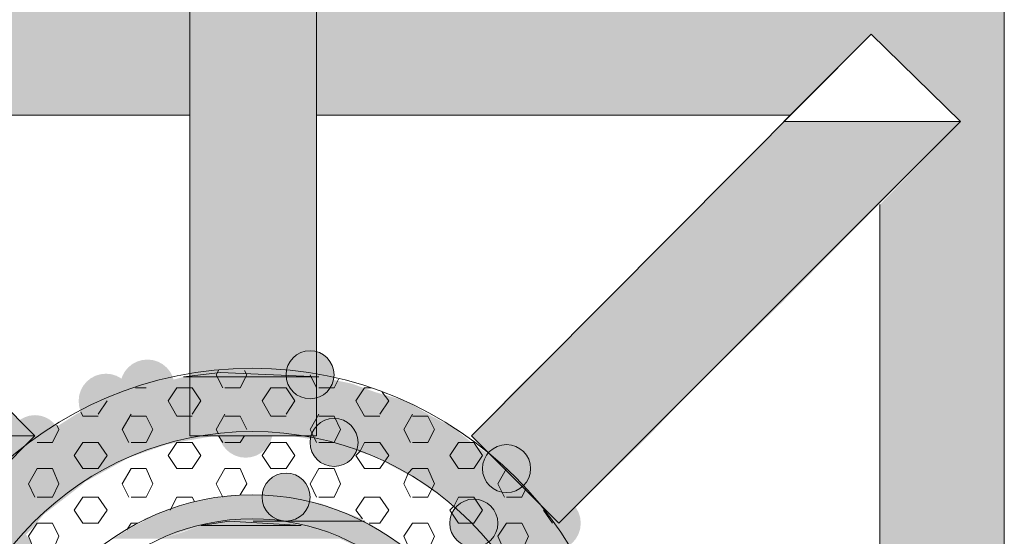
# Model space of a CAD drawing. Extents: x 3940905 to 4145695, y 925352 to 1109797.
# Tile 309 of 656: x 3982551 to 3982780, y 1099982 to 1100102. Entities that reach past the tile are written whole.
import ezdxf

# ---------------------------------------------------------------- set-up
doc = ezdxf.new("R2010")
doc.units = 0
doc.header["$LTSCALE"] = 750
doc.header["$MEASUREMENT"] = 0
doc.layers.add('CKD Equipments', color=252, linetype='CONTINUOUS', lineweight=0)

msp = doc.modelspace()

# ---------------------------------------------------------------- hatches: boundary and pattern name
at = {"layer": 'CKD Equipments', "true_color": 0xffffff}
h = msp.add_hatch(color=7, dxfattribs=at)
h.paths.add_polyline_path([(3982430.36, 1100098.92), (3982590.63, 1100109.1), (3982430.36, 1100109.1)])
h.paths.add_polyline_path([(3982590.63, 1100098.92), (3982430.36, 1100098.92), (3982590.63, 1100109.1)])
at = {"layer": 'CKD Equipments', "true_color": 0x808080}
h = msp.add_hatch(color=8, dxfattribs=at)
h.paths.add_polyline_path([(3982590.63, 1100057.2), (3982620.14, 1100109.1), (3982590.63, 1100109.1)])
h.paths.add_polyline_path([(3982620.14, 1100057.2), (3982590.63, 1100057.2), (3982620.14, 1100109.1)])
at = {"layer": 'CKD Equipments', "true_color": 0xffffff}
h = msp.add_hatch(color=7, dxfattribs=at)
h.paths.add_polyline_path([(3982620.14, 1100098.92), (3982780.42, 1100109.1), (3982620.14, 1100109.1)])
h.paths.add_polyline_path([(3982780.42, 1100098.92), (3982620.14, 1100098.92), (3982780.42, 1100109.1)])
h = msp.add_hatch(color=7, dxfattribs=at)
h.paths.add_polyline_path([(3982480.22, 1100080.09), (3982590.63, 1100098.92), (3982461.39, 1100098.92)])
h.paths.add_polyline_path([(3982590.63, 1100080.09), (3982480.22, 1100080.09), (3982590.63, 1100098.92)])
h = msp.add_hatch(color=7, dxfattribs=at)
h.paths.add_polyline_path([(3982620.14, 1100080.09), (3982749.38, 1100098.92), (3982620.14, 1100098.92)])
h.paths.add_polyline_path([(3982730.56, 1100080.09), (3982620.14, 1100080.09), (3982749.38, 1100098.92)])
h = msp.add_hatch(color=7, dxfattribs=at)
h.paths.add_polyline_path([(3982770.24, 1100078.57), (3982780.42, 1100098.92), (3982749.38, 1100098.92)])
h.paths.add_polyline_path([(3982780.42, 1100078.57), (3982770.24, 1100078.57), (3982780.42, 1100098.92)])
at = {"layer": 'CKD Equipments', "true_color": 0x808080}
h = msp.add_hatch(color=8, dxfattribs=at)
h.paths.add_polyline_path([(3982687.31, 1100036.34), (3982770.24, 1100078.57), (3982729.03, 1100078.57)])
h.paths.add_polyline_path([(3982728.52, 1100036.34), (3982687.31, 1100036.34), (3982770.24, 1100078.57)])
at = {"layer": 'CKD Equipments', "true_color": 0xffffff}
h = msp.add_hatch(color=7, dxfattribs=at)
h.paths.add_polyline_path([(3982751.42, 1100059.23), (3982780.42, 1100078.57), (3982770.24, 1100078.57)])
h.paths.add_polyline_path([(3982780.42, 1100059.23), (3982751.42, 1100059.23), (3982780.42, 1100078.57)])
h = msp.add_hatch(color=7, dxfattribs=at)
h.paths.add_polyline_path([(3982751.42, 1099948.82), (3982780.42, 1100059.23), (3982751.42, 1100059.23)])
h.paths.add_polyline_path([(3982780.42, 1099948.82), (3982751.42, 1099948.82), (3982780.42, 1100059.23)])
at = {"layer": 'CKD Equipments', "true_color": 0xff0000}
h = msp.add_hatch(color=1, dxfattribs=at)
h.paths.add_polyline_path([(3982590.63, 1100005.3), (3982620.14, 1100057.2), (3982590.63, 1100057.2)])
h.paths.add_polyline_path([(3982620.14, 1100005.3), (3982590.63, 1100005.3), (3982620.14, 1100057.2)])
h = msp.add_hatch(color=1, dxfattribs=at)
h.paths.add_polyline_path([(3982707.66, 1100015.98), (3982666.45, 1100015.98), (3982687.31, 1100036.34)])
h.paths.add_polyline_path([(3982656.27, 1100005.3), (3982707.66, 1100015.98), (3982666.45, 1100015.98)])
h.paths.add_polyline_path([(3982697.48, 1100005.3), (3982656.27, 1100005.3), (3982707.66, 1100015.98)])
at = {"layer": 'CKD Equipments', "true_color": 0x808080}
h = msp.add_hatch(color=8, dxfattribs=at)
h.paths.add_polyline_path([(3982707.66, 1100015.98), (3982728.52, 1100036.34), (3982687.31, 1100036.34)])
h.paths.add_polyline_path([(3982728.52, 1100036.34), (3982707.66, 1100015.98)], flags=16)
h = msp.add_hatch(color=8, dxfattribs=at)
edge = h.paths.add_edge_path(flags=16)
edge.add_arc((3982618.62, 1100019.55), 5.6, 0, 360)
h = msp.add_hatch(color=8, dxfattribs=at)
edge = h.paths.add_edge_path(flags=16)
edge.add_arc((3982580.71, 1100016.75), 6.35, 0, 360)
h = msp.add_hatch(color=8, dxfattribs=at)
h.paths.add_polyline_path([(3982615.57, 1100020.05), (3982597.76, 1100020.05), (3982602.34, 1100020.56)])
h.paths.add_polyline_path([(3982620.65, 1100019.04), (3982615.57, 1100020.05), (3982597.76, 1100020.05)])
h = msp.add_hatch(color=8, dxfattribs=at)
edge = h.paths.add_edge_path(flags=16)
edge.add_arc((3982571.04, 1100013.44), 6.36, 0, 360)
h = msp.add_hatch(color=8, dxfattribs=at)
h.paths.add_polyline_path([(3982628.29, 1100017.51), (3982589.11, 1100019.04), (3982620.65, 1100019.04)])
h.paths.add_polyline_path([(3982583.51, 1100017.51), (3982628.29, 1100017.51), (3982589.11, 1100019.04)])
at = {"layer": 'CKD Equipments', "true_color": 0xff0000}
h = msp.add_hatch(color=1, dxfattribs=at)
h.paths.add_polyline_path([(3982513.29, 1100005.3), (3982544.33, 1100015.98), (3982503.12, 1100015.98)])
h.paths.add_polyline_path([(3982554.51, 1100005.3), (3982513.29, 1100005.3), (3982544.33, 1100015.98)])
at = {"layer": 'CKD Equipments', "true_color": 0x808080}
h = msp.add_hatch(color=8, dxfattribs=at)
h.paths.add_polyline_path([(3982641.01, 1100013.44), (3982576.39, 1100015.47), (3982633.88, 1100015.47)])
h.paths.add_polyline_path([(3982570.79, 1100013.44), (3982641.01, 1100013.44), (3982576.39, 1100015.47)])
h = msp.add_hatch(color=8, dxfattribs=at)
h.paths.add_polyline_path([(3982633.88, 1100015.47), (3982583.51, 1100017.51), (3982628.29, 1100017.51)])
h.paths.add_polyline_path([(3982576.39, 1100015.47), (3982633.88, 1100015.47), (3982583.51, 1100017.51)])
h = msp.add_hatch(color=8, dxfattribs=at)
h.paths.add_polyline_path([(3982646.09, 1100010.39), (3982570.79, 1100013.44), (3982641.01, 1100013.44)])
h.paths.add_polyline_path([(3982564.18, 1100010.39), (3982646.09, 1100010.39), (3982570.79, 1100013.44)])
h = msp.add_hatch(color=8, dxfattribs=at)
edge = h.paths.add_edge_path(flags=16)
edge.add_arc((3982603.61, 1100006.57), 6.35, 0, 360)
h = msp.add_hatch(color=8, dxfattribs=at)
edge = h.paths.add_edge_path(flags=16)
edge.add_arc((3982554.51, 1100004.03), 6.11, 0, 360)
h = msp.add_hatch(color=8, dxfattribs=at)
h.paths.add_polyline_path([(3982652.71, 1100006.82), (3982564.18, 1100010.39), (3982646.09, 1100010.39)])
h.paths.add_polyline_path([(3982558.58, 1100006.82), (3982652.71, 1100006.82), (3982564.18, 1100010.39)])
h = msp.add_hatch(color=8, dxfattribs=at)
edge = h.paths.add_edge_path(flags=16)
edge.add_arc((3982624.21, 1100003.77), 5.6, 0, 360)
h = msp.add_hatch(color=8, dxfattribs=at)
h.paths.add_polyline_path([(3982653.73, 1100005.81), (3982558.58, 1100006.82), (3982652.71, 1100006.82)])
h.paths.add_polyline_path([(3982557.56, 1100005.81), (3982653.73, 1100005.81), (3982558.58, 1100006.82)])
h = msp.add_hatch(color=8, dxfattribs=at)
edge = h.paths.add_edge_path(flags=16)
edge.add_arc((3982546.88, 1099997.67), 6.61, 0, 360)
h = msp.add_hatch(color=8, dxfattribs=at)
h.paths.add_polyline_path([(3982587.58, 1100003.77), (3982557.56, 1100005.81), (3982599.28, 1100005.81)])
h.paths.add_polyline_path([(3982554.51, 1100003.77), (3982587.58, 1100003.77), (3982557.56, 1100005.81)])
h = msp.add_hatch(color=8, dxfattribs=at)
h.paths.add_polyline_path([(3982656.27, 1100003.77), (3982611.49, 1100005.81), (3982653.73, 1100005.81)])
h.paths.add_polyline_path([(3982623.2, 1100003.77), (3982656.27, 1100003.77), (3982611.49, 1100005.81)])
at = {"layer": 'CKD Equipments', "true_color": 0xff0000}
h = msp.add_hatch(color=1, dxfattribs=at)
h.paths.add_polyline_path([(3982676.62, 1099984.95), (3982697.48, 1100005.3), (3982656.27, 1100005.3)])
h.paths.add_polyline_path([(3982697.48, 1100005.3), (3982676.62, 1099984.95)], flags=16)
at = {"layer": 'CKD Equipments', "true_color": 0x808080}
h = msp.add_hatch(color=8, dxfattribs=at)
h.paths.add_polyline_path([(3982576.39, 1100000.21), (3982552.98, 1100003.26), (3982585.04, 1100003.26)])
h.paths.add_polyline_path([(3982549.42, 1100000.21), (3982576.39, 1100000.21), (3982552.98, 1100003.26)])
h = msp.add_hatch(color=8, dxfattribs=at)
h.paths.add_polyline_path([(3982585.04, 1100003.26), (3982554.51, 1100003.77), (3982587.58, 1100003.77)])
h.paths.add_polyline_path([(3982552.98, 1100003.26), (3982585.04, 1100003.26), (3982554.51, 1100003.77)])
h = msp.add_hatch(color=8, dxfattribs=at)
h.paths.add_polyline_path([(3982661.36, 1100000.21), (3982623.2, 1100003.77), (3982656.27, 1100003.77)])
h.paths.add_polyline_path([(3982634.39, 1100000.21), (3982661.36, 1100000.21), (3982623.2, 1100003.77)])
h = msp.add_hatch(color=8, dxfattribs=at)
edge = h.paths.add_edge_path(flags=16)
edge.add_arc((3982664.41, 1099997.67), 5.6, 0, 360)
h = msp.add_hatch(color=8, dxfattribs=at)
h.paths.add_polyline_path([(3982566.21, 1099994.61), (3982549.42, 1100000.21), (3982576.39, 1100000.21)])
h.paths.add_polyline_path([(3982543.31, 1099994.61), (3982566.21, 1099994.61), (3982549.42, 1100000.21)])
h = msp.add_hatch(color=8, dxfattribs=at)
h.paths.add_polyline_path([(3982662.88, 1099998.68), (3982634.39, 1100000.21), (3982661.36, 1100000.21)])
h.paths.add_polyline_path([(3982636.94, 1099998.68), (3982662.88, 1099998.68), (3982634.39, 1100000.21)])
h = msp.add_hatch(color=8, dxfattribs=at)
h.paths.add_polyline_path([(3982667.46, 1099994.61), (3982636.94, 1099998.68), (3982662.88, 1099998.68)])
h.paths.add_polyline_path([(3982644.57, 1099994.61), (3982667.46, 1099994.61), (3982636.94, 1099998.68)])
h = msp.add_hatch(color=8, dxfattribs=at)
edge = h.paths.add_edge_path(flags=16)
edge.add_arc((3982613.02, 1099991.05), 5.6, 0, 360)
h = msp.add_hatch(color=8, dxfattribs=at)
edge = h.paths.add_edge_path(flags=16)
edge.add_arc((3982613.02, 1099991.05), 5.6, 0, 360)
h = msp.add_hatch(color=8, dxfattribs=at)
h.paths.add_polyline_path([(3982556.54, 1099986.98), (3982542.8, 1099994.1), (3982565.7, 1099994.1)])
h.paths.add_polyline_path([(3982537.21, 1099986.98), (3982556.54, 1099986.98), (3982542.8, 1099994.1)])
h = msp.add_hatch(color=8, dxfattribs=at)
h.paths.add_polyline_path([(3982565.7, 1099994.1), (3982543.31, 1099994.61), (3982566.21, 1099994.61)])
h.paths.add_polyline_path([(3982542.8, 1099994.1), (3982565.7, 1099994.1), (3982543.31, 1099994.61)])
h = msp.add_hatch(color=8, dxfattribs=at)
h.paths.add_polyline_path([(3982672.04, 1099989.53), (3982644.57, 1099994.61), (3982667.46, 1099994.61)])
h.paths.add_polyline_path([(3982651.69, 1099989.53), (3982672.04, 1099989.53), (3982644.57, 1099994.61)])
h = msp.add_hatch(color=8, dxfattribs=at)
h.paths.add_polyline_path([(3982621.16, 1099989.53), (3982600.3, 1099991.56), (3982610.48, 1099991.56)])
h.paths.add_polyline_path([(3982589.62, 1099989.53), (3982621.16, 1099989.53), (3982600.3, 1099991.56)])
h = msp.add_hatch(color=8, dxfattribs=at)
edge = h.paths.add_edge_path(flags=16)
edge.add_arc((3982656.78, 1099984.95), 5.6, 0, 360)
h = msp.add_hatch(color=8, dxfattribs=at)
edge = h.paths.add_edge_path(flags=16)
edge.add_arc((3982675.35, 1099984.95), 6.36, 0, 360)
h = msp.add_hatch(color=8, dxfattribs=at)
h.paths.add_polyline_path([(3982630.83, 1099985.96), (3982589.62, 1099989.53), (3982621.16, 1099989.53)])
h.paths.add_polyline_path([(3982579.95, 1099985.96), (3982630.83, 1099985.96), (3982589.62, 1099989.53)])
h = msp.add_hatch(color=8, dxfattribs=at)
h.paths.add_polyline_path([(3982673.57, 1099986.98), (3982651.69, 1099989.53), (3982672.04, 1099989.53)])
h.paths.add_polyline_path([(3982654.23, 1099986.98), (3982673.57, 1099986.98), (3982651.69, 1099989.53)])
h = msp.add_hatch(color=8, dxfattribs=at)
h.paths.add_polyline_path([(3982554, 1099983.93), (3982537.21, 1099986.98), (3982556.54, 1099986.98)])
h.paths.add_polyline_path([(3982534.66, 1099983.93), (3982554, 1099983.93), (3982537.21, 1099986.98)])
h = msp.add_hatch(color=8, dxfattribs=at)
h.paths.add_polyline_path([(3982602.34, 1099985.45), (3982579.95, 1099985.96), (3982602.84, 1099985.96)])
h.paths.add_polyline_path([(3982579.95, 1099985.45), (3982602.34, 1099985.45), (3982579.95, 1099985.96)])
h = msp.add_hatch(color=8, dxfattribs=at)
h.paths.add_polyline_path([(3982613.02, 1099985.45), (3982599.79, 1099985.45), (3982602.84, 1099985.96)])
h.paths.add_polyline_path([(3982616.58, 1099984.44), (3982613.02, 1099985.45), (3982599.79, 1099985.45)])
h = msp.add_hatch(color=8, dxfattribs=at)
h.paths.add_polyline_path([(3982630.83, 1099985.45), (3982602.84, 1099985.96), (3982630.83, 1099985.96)])
h.paths.add_polyline_path([(3982605.39, 1099985.45), (3982630.83, 1099985.45), (3982602.84, 1099985.96)])
h = msp.add_hatch(color=8, dxfattribs=at)
h.paths.add_polyline_path([(3982679.68, 1099978.33), (3982654.23, 1099986.98), (3982673.57, 1099986.98)])
h.paths.add_polyline_path([(3982662.38, 1099978.33), (3982679.68, 1099978.33), (3982654.23, 1099986.98)])
h = msp.add_hatch(color=8, dxfattribs=at)
h.paths.add_polyline_path([(3982548.4, 1099978.33), (3982534.66, 1099983.93), (3982554, 1099983.93)])
h.paths.add_polyline_path([(3982531.1, 1099978.33), (3982548.4, 1099978.33), (3982534.66, 1099983.93)])
h = msp.add_hatch(color=8, dxfattribs=at)
edge = h.paths.add_edge_path(flags=16)
edge.add_arc((3982547.64, 1099978.08), 6.35, 0, 360)
h = msp.add_hatch(color=8, dxfattribs=at)
h.paths.add_polyline_path([(3982584.02, 1099981.38), (3982577.91, 1099984.44), (3982593.18, 1099984.44)])
h.paths.add_polyline_path([(3982572.82, 1099981.38), (3982584.02, 1099981.38), (3982577.91, 1099984.44)])
h = msp.add_hatch(color=8, dxfattribs=at)
h.paths.add_polyline_path([(3982593.18, 1099984.44), (3982579.95, 1099985.45), (3982602.34, 1099985.45)])
h.paths.add_polyline_path([(3982577.91, 1099984.44), (3982593.18, 1099984.44), (3982579.95, 1099985.45)])
h = msp.add_hatch(color=8, dxfattribs=at)
h.paths.add_polyline_path([(3982622.18, 1099982.91), (3982593.18, 1099984.44), (3982616.58, 1099984.44)])
h.paths.add_polyline_path([(3982589.11, 1099982.91), (3982622.18, 1099982.91), (3982593.18, 1099984.44)])
h = msp.add_hatch(color=8, dxfattribs=at)
h.paths.add_polyline_path([(3982635.41, 1099982.91), (3982613.02, 1099985.45), (3982631.34, 1099985.45)])
h.paths.add_polyline_path([(3982622.18, 1099982.91), (3982635.41, 1099982.91), (3982613.02, 1099985.45)])
h = msp.add_hatch(color=8, dxfattribs=at)
h.paths.add_polyline_path([(3982626.25, 1099981.38), (3982589.11, 1099982.91), (3982622.18, 1099982.91)])
h.paths.add_polyline_path([(3982584.02, 1099981.38), (3982626.25, 1099981.38), (3982589.11, 1099982.91)])
h = msp.add_hatch(color=8, dxfattribs=at)
h.paths.add_polyline_path([(3982639.99, 1099979.86), (3982622.18, 1099982.91), (3982635.41, 1099982.91)])
h.paths.add_polyline_path([(3982628.79, 1099979.86), (3982639.99, 1099979.86), (3982622.18, 1099982.91)])

# ---------------------------------------------------------------- linework, layer by layer
at = {"layer": 'CKD Equipments', "color": 8, "true_color": 0x808080}
for p, q in [((3982590.63, 1100109.1), (3982590.63, 1100005.3)), ((3982620.14, 1100005.3), (3982620.14, 1100109.1)), ((3982780.42, 1100109.1), (3982780.42, 1099759.03)), ((3982554.51, 1100005.3), (3982461.39, 1100098.92)), ((3982656.27, 1100005.3), (3982749.38, 1100098.92)), ((3982749.38, 1100098.92), (3982729.03, 1100078.57)), ((3982729.03, 1100078.57), (3982749.38, 1100098.92)), ((3982749.38, 1100098.92), (3982729.03, 1100078.57)), ((3982770.24, 1100078.57), (3982749.38, 1100098.92)), ((3982749.38, 1100098.92), (3982749.38, 1100098.92)), ((3982770.24, 1100078.57), (3982749.38, 1100098.92)), ((3982749.38, 1100098.92), (3982749.38, 1100098.92)), ((3982480.22, 1100080.09), (3982590.63, 1100080.09)), ((3982620.14, 1100080.09), (3982730.56, 1100080.09)), ((3982676.62, 1099984.95), (3982770.24, 1100078.57)), ((3982729.03, 1100078.57), (3982770.24, 1100078.57)), ((3982751.42, 1100059.23), (3982751.42, 1099948.82)), ((3982589.11, 1100019.04), (3982597.76, 1100020.05)), ((3982597.25, 1100020.56), (3982596.74, 1100019.55)), ((3982597.76, 1100020.05), (3982620.65, 1100019.04)), ((3982603.35, 1100020.56), (3982603.86, 1100019.55)), ((3982620.65, 1100019.04), (3982589.11, 1100019.04)), ((3982596.74, 1100019.55), (3982598.27, 1100016.49)), ((3982603.86, 1100019.55), (3982602.34, 1100016.49)), ((3982618.62, 1100019.55), (3982620.14, 1100016.49)), ((3982625.23, 1100018.53), (3982624.21, 1100016.49)), ((3982580.46, 1100016.49), (3982577.91, 1100016.49)), ((3982587.58, 1100016.49), (3982585.55, 1100013.44)), ((3982591.14, 1100016.49), (3982587.58, 1100016.49)), ((3982591.14, 1100016.49), (3982593.18, 1100013.44)), ((3982602.34, 1100016.49), (3982598.77, 1100016.49)), ((3982609.46, 1100016.49), (3982607.42, 1100013.44)), ((3982613.02, 1100016.49), (3982609.46, 1100016.49)), ((3982613.02, 1100016.49), (3982615.06, 1100013.44)), ((3982624.21, 1100016.49), (3982620.65, 1100016.49)), ((3982631.34, 1100016.49), (3982629.3, 1100013.44)), ((3982632.86, 1100016.49), (3982631.34, 1100016.49)), ((3982635.41, 1100015.47), (3982636.94, 1100013.44)), ((3982571.3, 1100013.44), (3982569.26, 1100010.39)), ((3982585.55, 1100013.44), (3982587.58, 1100009.88)), ((3982593.18, 1100013.44), (3982591.14, 1100010.39)), ((3982607.42, 1100013.44), (3982609.46, 1100009.88)), ((3982615.06, 1100013.44), (3982613.02, 1100010.39)), ((3982629.3, 1100013.44), (3982631.34, 1100009.88)), ((3982636.94, 1100013.44), (3982634.9, 1100010.39)), ((3982565.19, 1100010.9), (3982565.7, 1100009.88)), ((3982569.26, 1100009.88), (3982565.7, 1100009.88)), ((3982576.9, 1100010.39), (3982574.86, 1100006.82)), ((3982580.46, 1100009.88), (3982576.9, 1100009.88)), ((3982580.46, 1100009.88), (3982581.98, 1100006.82)), ((3982591.14, 1100009.88), (3982587.58, 1100009.88)), ((3982598.77, 1100010.39), (3982596.74, 1100006.82)), ((3982602.34, 1100009.88), (3982598.77, 1100009.88)), ((3982602.34, 1100009.88), (3982603.86, 1100006.82)), ((3982613.02, 1100009.88), (3982609.46, 1100009.88)), ((3982620.65, 1100010.39), (3982618.62, 1100006.82)), ((3982624.21, 1100009.88), (3982620.65, 1100009.88)), ((3982624.21, 1100009.88), (3982625.74, 1100006.82)), ((3982634.9, 1100009.88), (3982631.34, 1100009.88)), ((3982642.53, 1100010.39), (3982640.5, 1100006.82)), ((3982646.09, 1100009.88), (3982642.53, 1100009.88)), ((3982646.09, 1100009.88), (3982647.62, 1100006.82)), ((3982560.1, 1100006.82), (3982558.58, 1100003.77)), ((3982559.6, 1100007.84), (3982560.1, 1100006.82)), ((3982574.86, 1100006.82), (3982576.39, 1100003.77)), ((3982581.98, 1100006.82), (3982580.46, 1100003.77)), ((3982596.74, 1100006.82), (3982597.25, 1100005.81)), ((3982618.62, 1100006.82), (3982619.64, 1100004.79)), ((3982625.74, 1100006.82), (3982624.21, 1100003.77)), ((3982640.5, 1100006.82), (3982642.02, 1100003.77)), ((3982647.62, 1100006.82), (3982646.09, 1100003.77)), ((3982554.51, 1100005.3), (3982534.16, 1099984.95)), ((3982590.63, 1100005.3), (3982620.14, 1100005.3)), ((3982597.25, 1100005.3), (3982598.27, 1100003.77)), ((3982603.35, 1100005.3), (3982602.34, 1100003.77)), ((3982619.64, 1100004.79), (3982620.14, 1100003.77)), ((3982656.27, 1100005.3), (3982676.62, 1099984.95)), ((3982558.58, 1100003.77), (3982555.02, 1100003.77)), ((3982565.7, 1100003.77), (3982563.67, 1100000.72)), ((3982569.26, 1100003.77), (3982565.7, 1100003.77)), ((3982569.26, 1100003.77), (3982571.3, 1100000.72)), ((3982580.46, 1100003.77), (3982576.9, 1100003.77)), ((3982587.58, 1100003.77), (3982585.55, 1100000.72)), ((3982591.14, 1100003.77), (3982587.58, 1100003.77)), ((3982591.14, 1100003.77), (3982593.18, 1100000.72)), ((3982602.34, 1100003.77), (3982598.77, 1100003.77)), ((3982609.46, 1100003.77), (3982607.42, 1100000.72)), ((3982613.02, 1100003.77), (3982609.46, 1100003.77)), ((3982613.02, 1100003.77), (3982615.06, 1100000.72)), ((3982624.21, 1100003.77), (3982620.65, 1100003.77)), ((3982630.32, 1100001.74), (3982629.3, 1100000.72)), ((3982631.34, 1100003.77), (3982630.32, 1100001.74)), ((3982634.9, 1100003.77), (3982631.34, 1100003.77)), ((3982634.9, 1100003.77), (3982636.94, 1100000.72)), ((3982646.09, 1100003.77), (3982642.53, 1100003.77)), ((3982653.22, 1100003.77), (3982651.18, 1100000.72)), ((3982656.78, 1100003.77), (3982653.22, 1100003.77)), ((3982656.78, 1100003.77), (3982658.81, 1100000.72)), ((3982563.67, 1100000.72), (3982565.7, 1099997.67)), ((3982571.3, 1100000.72), (3982569.26, 1099997.67)), ((3982585.55, 1100000.72), (3982587.58, 1099997.67)), ((3982593.18, 1100000.72), (3982591.14, 1099997.67)), ((3982607.42, 1100000.72), (3982609.46, 1099997.67)), ((3982615.06, 1100000.72), (3982613.02, 1099997.67)), ((3982629.3, 1100000.72), (3982631.34, 1099997.67)), ((3982636.94, 1100000.72), (3982635.92, 1099999.19)), ((3982651.18, 1100000.72), (3982653.22, 1099997.67)), ((3982658.81, 1100000.72), (3982656.78, 1099997.67)), ((3982555.02, 1099997.67), (3982552.98, 1099994.1)), ((3982558.58, 1099997.67), (3982555.02, 1099997.67)), ((3982558.58, 1099997.67), (3982560.1, 1099994.1)), ((3982569.26, 1099997.67), (3982565.7, 1099997.67)), ((3982576.9, 1099997.67), (3982574.86, 1099994.1)), ((3982580.46, 1099997.67), (3982576.9, 1099997.67)), ((3982580.46, 1099997.67), (3982581.98, 1099994.1)), ((3982591.14, 1099997.67), (3982587.58, 1099997.67)), ((3982598.77, 1099997.67), (3982596.74, 1099994.1)), ((3982602.34, 1099997.67), (3982598.77, 1099997.67)), ((3982602.34, 1099997.67), (3982603.86, 1099994.1)), ((3982613.02, 1099997.67), (3982609.46, 1099997.67)), ((3982620.65, 1099997.67), (3982618.62, 1099994.1)), ((3982624.21, 1099997.67), (3982620.65, 1099997.67)), ((3982624.21, 1099997.67), (3982625.74, 1099994.1)), ((3982634.9, 1099997.67), (3982631.34, 1099997.67)), ((3982635.92, 1099999.19), (3982634.9, 1099997.67)), ((3982642.53, 1099997.67), (3982641.51, 1099996.65)), ((3982646.09, 1099997.67), (3982642.53, 1099997.67)), ((3982646.09, 1099997.67), (3982647.62, 1099994.1)), ((3982656.78, 1099997.67), (3982653.22, 1099997.67)), ((3982664.41, 1099997.67), (3982662.38, 1099994.1)), ((3982641.51, 1099996.65), (3982640.5, 1099994.1)), ((3982552.98, 1099994.1), (3982554.51, 1099991.05)), ((3982560.1, 1099994.1), (3982558.58, 1099991.05)), ((3982574.86, 1099994.1), (3982576.39, 1099991.05)), ((3982581.98, 1099994.1), (3982580.46, 1099991.05)), ((3982596.74, 1099994.1), (3982598.27, 1099991.05)), ((3982603.86, 1099994.1), (3982602.34, 1099991.56)), ((3982618.62, 1099994.1), (3982620.14, 1099991.05)), ((3982625.74, 1099994.1), (3982624.21, 1099991.05)), ((3982640.5, 1099994.1), (3982642.02, 1099991.05)), ((3982647.11, 1099993.09), (3982646.09, 1099991.05)), ((3982647.62, 1099994.1), (3982647.11, 1099993.09)), ((3982662.38, 1099994.1), (3982663.9, 1099991.05)), ((3982668.99, 1099993.09), (3982667.97, 1099991.05)), ((3982558.58, 1099991.05), (3982555.02, 1099991.05)), ((3982565.7, 1099991.05), (3982563.67, 1099988)), ((3982569.26, 1099991.05), (3982565.7, 1099991.05)), ((3982569.26, 1099991.05), (3982571.3, 1099988)), ((3982580.46, 1099991.05), (3982576.9, 1099991.05)), ((3982587.58, 1099991.05), (3982586.05, 1099988)), ((3982591.14, 1099991.05), (3982587.58, 1099991.05)), ((3982591.14, 1099991.05), (3982591.65, 1099990.03)), ((3982624.21, 1099991.05), (3982620.65, 1099991.05)), ((3982631.34, 1099991.05), (3982629.3, 1099988)), ((3982634.9, 1099991.05), (3982631.34, 1099991.05)), ((3982634.9, 1099991.05), (3982636.94, 1099988)), ((3982646.09, 1099991.05), (3982642.53, 1099991.05)), ((3982653.22, 1099991.05), (3982652.2, 1099989.02)), ((3982656.78, 1099991.05), (3982653.22, 1099991.05)), ((3982656.78, 1099991.05), (3982658.81, 1099988)), ((3982667.97, 1099991.05), (3982664.41, 1099991.05)), ((3982563.67, 1099988), (3982565.7, 1099984.95)), ((3982571.3, 1099988), (3982569.26, 1099984.95)), ((3982629.3, 1099988), (3982630.83, 1099985.96)), ((3982636.94, 1099988), (3982634.9, 1099984.95)), ((3982652.2, 1099989.02), (3982651.18, 1099988)), ((3982651.18, 1099988), (3982653.22, 1099984.95)), ((3982658.81, 1099988), (3982656.78, 1099984.95)), ((3982673.06, 1099988), (3982675.1, 1099984.95)), ((3982555.02, 1099984.95), (3982552.98, 1099981.89)), ((3982558.58, 1099984.95), (3982555.02, 1099984.95)), ((3982558.58, 1099984.95), (3982560.1, 1099981.89)), ((3982569.26, 1099984.95), (3982565.7, 1099984.95)), ((3982576.9, 1099984.95), (3982575.88, 1099983.42)), ((3982578.42, 1099984.95), (3982576.9, 1099984.95)), ((3982593.18, 1099984.44), (3982599.79, 1099985.45)), ((3982616.58, 1099984.44), (3982593.18, 1099984.44)), ((3982599.79, 1099985.45), (3982616.58, 1099984.44)), ((3982631.34, 1099985.45), (3982605.39, 1099985.45)), ((3982605.39, 1099985.45), (3982613.02, 1099985.45)), ((3982631.34, 1099985.45), (3982605.39, 1099985.45)), ((3982605.39, 1099985.45), (3982630.83, 1099985.45)), ((3982613.02, 1099985.45), (3982631.34, 1099985.45)), ((3982630.83, 1099985.45), (3982631.34, 1099985.45)), ((3982631.34, 1099985.45), (3982631.34, 1099985.45)), ((3982634.9, 1099984.95), (3982632.36, 1099984.95)), ((3982642.53, 1099984.95), (3982640.5, 1099981.89)), ((3982646.09, 1099984.95), (3982642.53, 1099984.95)), ((3982646.09, 1099984.95), (3982647.62, 1099981.89)), ((3982656.78, 1099984.95), (3982653.22, 1099984.95)), ((3982664.41, 1099984.95), (3982662.38, 1099981.89)), ((3982667.97, 1099984.95), (3982664.41, 1099984.95)), ((3982667.97, 1099984.95), (3982669.5, 1099981.89)), ((3982552.98, 1099981.89), (3982554.51, 1099978.33)), ((3982560.1, 1099981.89), (3982558.58, 1099978.33)), ((3982640.5, 1099981.89), (3982642.02, 1099978.33)), ((3982647.62, 1099981.89), (3982646.09, 1099978.33)), ((3982662.38, 1099981.89), (3982663.9, 1099978.33)), ((3982669.5, 1099981.89), (3982667.97, 1099978.33))]:
    msp.add_line(p, q, dxfattribs=at)
at = {"layer": 'CKD Equipments', "color": 1, "true_color": 0xff0000}
for p, q in [((3982554.51, 1100005.3), (3982513.29, 1100005.3)), ((3982534.16, 1099984.95), (3982554.51, 1100005.3))]:
    msp.add_line(p, q, dxfattribs=at)
at = {"layer": 'CKD Equipments', "color": 8, "true_color": 0x808080}
for centre, radius in [((3982618.62, 1100019.55), 5.6), ((3982605.13, 1099934.32), 86.75), ((3982624.21, 1100003.77), 5.6), ((3982605.13, 1099934.32), 72), ((3982664.41, 1099997.67), 5.6), ((3982613.02, 1099991.05), 5.6), ((3982613.02, 1099991.05), 5.6), ((3982605.13, 1099934.32), 57.24), ((3982656.78, 1099984.95), 5.6), ((3982605.13, 1099934.32), 51.64)]:
    msp.add_circle(centre, radius, dxfattribs=at)
for points in [[(3982620.65, 1100019.04), (3982589.11, 1100019.04), (3982597.76, 1100020.05)], [(3982616.58, 1099984.44), (3982593.18, 1099984.44), (3982599.79, 1099985.45)]]:
    msp.add_solid(points, dxfattribs=at)
at = {"layer": 'CKD Equipments', "color": 1, "true_color": 0xff0000}
msp.add_solid([(3982534.16, 1099984.95), (3982554.51, 1100005.3), (3982513.29, 1100005.3)], dxfattribs=at)

doc.saveas('drawing.dxf')
